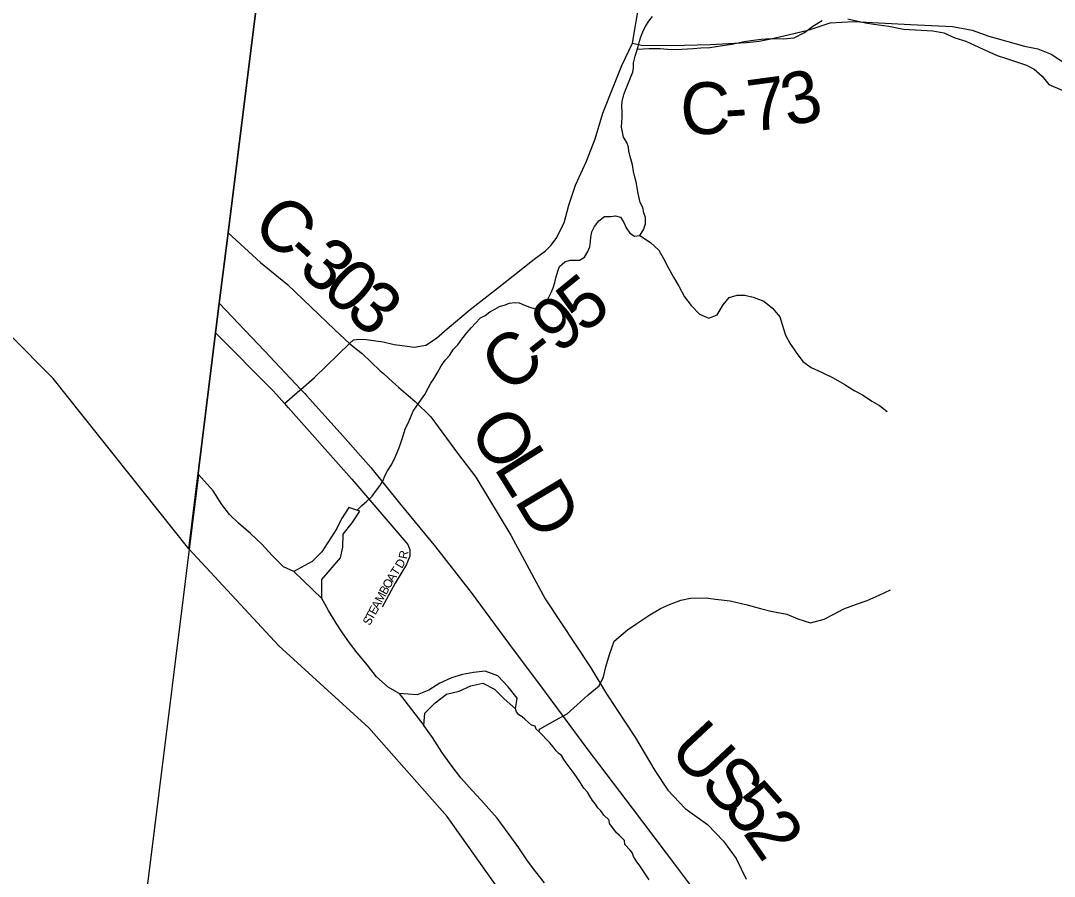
# Model space of a CAD drawing. Extents: x 1310247 to 1664935, y 235267 to 584339.
# Drawn here: x 1450482 to 1456467, y 375365 to 380323 of the extents above; entities that cross this region are included whole.
import ezdxf

# ---------------------------------------------------------------- set-up
doc = ezdxf.new("R2010")
doc.units = 0
for name, color, linetype in [('GM_X_Adjacent_County', 7, 'Continuous'), ('GM_X_County', 7, 'Continuous'), ('GM_X_County_Road', 7, 'Continuous'), ('GM_X_County_Road_Text', 7, 'Continuous'), ('GM_X_Major_River', 7, 'Continuous'), ('GM_X_Minor_River', 7, 'Continuous'), ('GM_X_Township', 7, 'Continuous'), ('GM_X_Township_Subdivision', 7, 'Continuous'), ('GM_X_Township_Subdivision_Text', 7, 'Continuous'), ('GM_X_US_Route', 7, 'Continuous')]:
    doc.layers.add(name, color=color, linetype=linetype)

msp = doc.modelspace()

# ---------------------------------------------------------------- linework, layer by layer
at = {"layer": 'GM_X_Adjacent_County'}
msp.add_lwpolyline([(1454072.9, 397836.5), (1453769.5, 395544.2), (1453506.1, 393433.1), (1453354.5, 392217.3), (1453275.9, 391587.6), (1453121.7, 390351.6), (1452941.9, 388909.9), (1452825.6, 387979.7), (1452162.4, 382944.4), (1451682.2, 379093.4), (1451631.4, 378685.6), (1451610.2, 378515), (1451454.5, 377263.5), (1450669, 378249.5), (1449159.9, 379770.5)], dxfattribs=at)
at = {"layer": 'GM_X_County'}
msp.add_lwpolyline([(1455652.6, 371413.6), (1455095, 372512.1), (1454077.4, 374123.8), (1452951.9, 375712.8), (1452497.6, 376226), (1451976.1, 376700), (1451454.5, 377263.5), (1451610.2, 378515), (1451631.4, 378685.6), (1451682.2, 379093.4), (1452162.4, 382944.4), (1452825.6, 387979.7), (1452941.9, 388909.9), (1453121.7, 390351.6), (1453275.9, 391587.6), (1453354.5, 392217.3), (1453506.1, 393433.1), (1453769.5, 395544.2), (1454072.9, 397836.5)], dxfattribs=at)
at = {"layer": 'GM_X_County_Road'}
for points in [[(1452385.3, 378453.5), (1452409.5, 378474.8), (1452444.5, 378477.1), (1452481.9, 378476.3), (1452579.9, 378462.3), (1452643.7, 378446), (1452706, 378438.2), (1452760.4, 378432), (1452827.3, 378443.6), (1452890.4, 378484.1), (1452950.7, 378536.9), (1453084.8, 378648.8), (1453286.4, 378808), (1453455.4, 378940.4), (1453520.9, 378988.6), (1453552.4, 379021.2), (1453583.2, 379061.2), (1453628.5, 379151.9), (1453655.5, 379254.2), (1453695.3, 379369.7), (1453757.7, 379508.9), (1453809.2, 379638.7), (1453852.7, 379786.8), (1453911.9, 379937.5), (1453963.1, 380063.3), (1454024, 380192.1), (1454064.2, 380432.2)], [(1454024, 380192.1), (1454076, 380181.4), (1454250, 380179.6), (1454476.8, 380185), (1454684.9, 380196.6), (1454757.2, 380204.3), (1454824.7, 380218.1), (1454926.1, 380240.5), (1455046.8, 380269.8), (1455169.4, 380309.8), (1455303.6, 380318.6), (1455634.4, 380301.5), (1455878.3, 380289.9), (1455992.2, 380267.4), (1456088.1, 380233.4), (1456295.3, 380175.1), (1456372.4, 380160.8), (1456449.5, 380129.4), (1456587.6, 380037.9)], [(1451682.2, 379093.4), (1451870.5, 378922.1), (1452027.7, 378794.6), (1452301.7, 378531.2), (1452385.3, 378453.5), (1452426.6, 378420.7)], [(1452086.7, 378172.2), (1452103.9, 378186.9), (1452183.9, 378255.5), (1452385.3, 378453.5)], [(1452426.6, 378420.7), (1452459.2, 378394.7), (1452563.7, 378294.7), (1452582.4, 378278.3)], [(1452582.4, 378278.3), (1452614.1, 378250.3), (1452672.1, 378197.3), (1452765.7, 378116), (1452856, 378028.3), (1453010.8, 377818), (1453117.9, 377677.4), (1453319.2, 377341.9), (1453519.2, 376973.8), (1453783.2, 376573), (1453874.2, 376422.7), (1454041.2, 376168.4), (1454153.4, 375979.4), (1454229.1, 375865.5), (1454329.1, 375759.1), (1454458, 375665), (1454550.7, 375569.6), (1454624.9, 375468.9), (1454683, 375348.4)], [(1452008.8, 378105.4), (1452083.3, 378169.3), (1452086.7, 378172.2)]]:
    msp.add_lwpolyline(points, dxfattribs=at)
at = {"layer": 'GM_X_Major_River'}
for p, q in [((1451510.9, 377693.9), (1451189, 375106.5)), ((1452062.6, 377130.8), (1452225.6, 376974.9)), ((1452673, 376423.9), (1452815.4, 376238.4))]:
    msp.add_line(p, q, dxfattribs=at)
for points in [[(1452062.6, 377130.8), (1452003, 377158.1), (1451938.3, 377223.6), (1451879.5, 377287.1), (1451812.7, 377352.7), (1451743.8, 377412.3), (1451690.7, 377461.5), (1451645.9, 377520.7), (1451595.4, 377599.9), (1451510.9, 377693.9)], [(1452225.6, 376974.9), (1452226, 377085.2), (1452332.9, 377211.4), (1452346.3, 377273.3), (1452349.8, 377347.5), (1452401.3, 377412.6), (1452444.9, 377481.9), (1452381.2, 377503.3), (1452339.7, 377436), (1452312.4, 377380.3), (1452225.4, 377245.7), (1452170, 377188.7), (1452062.6, 377130.8)], [(1452673, 376423.9), (1452609.7, 376461.3), (1452542.8, 376520.9), (1452490.1, 376588.2), (1452429.4, 376659.7), (1452386.6, 376718.8), (1452345.7, 376775.8), (1452308.8, 376832.8), (1452264.3, 376905.9), (1452225.6, 376974.9)], [(1452815.4, 376238.4), (1452822.9, 376310.4), (1452882.4, 376371.4), (1452947.6, 376420.2), (1453020.1, 376438.7), (1453088.9, 376469.4), (1453157.4, 376484), (1453224.9, 376450.5), (1453281.8, 376393.1), (1453346.7, 376335.6), (1453356, 376397.6), (1453305.3, 376462.9), (1453244.5, 376526.3), (1453170.9, 376553.9), (1453104.6, 376547.3), (1453040.2, 376534.6), (1452975.7, 376515.9), (1452908.9, 376485.2), (1452845.8, 376444.4), (1452777.1, 376417.7), (1452673, 376423.9)], [(1453515.7, 375327), (1453465, 375392.2), (1453416.2, 375455.5), (1453365.7, 375530.7), (1453311.2, 375608.1), (1453241, 375701.9), (1453192.1, 375757), (1453147.1, 375808.1), (1453096.1, 375863.4), (1453029.5, 375937), (1452974.9, 376010.3), (1452920.4, 376085.7), (1452866.1, 376169.1), (1452815.4, 376238.4)]]:
    msp.add_lwpolyline(points, dxfattribs=at)
at = {"layer": 'GM_X_Minor_River'}
for points in [[(1453991.7, 379940.7), (1454004.5, 379972.4), (1454015.2, 379998.2), (1454025.9, 380024.1), (1454030.5, 380050), (1454031.2, 380078.1), (1454040.3, 380118), (1454049.1, 380147.9), (1454057.7, 380173.8), (1454064.5, 380203.7), (1454073.2, 380229.6), (1454088.1, 380267.3), (1454100.8, 380293.1), (1454119.5, 380320.7), (1454140.3, 380348.2)], [(1454052.6, 380158.6), (1454118.8, 380162.2), (1454185, 380161), (1454249.1, 380155.9), (1454309.4, 380158.8), (1454375.7, 380161.7), (1454419.9, 380164.9), (1454472.2, 380168), (1454546.6, 380178.8), (1454599, 380187.9), (1454671.5, 380202.7), (1454725.8, 380209.8), (1454770, 380215), (1454824.3, 380220.1), (1454898.6, 380218.8), (1454960.9, 380223.7), (1455019.6, 380254.8), (1455068.4, 380292.1), (1455123.1, 380323.3)], [(1455271.9, 380334.7), (1455321.8, 380321.8), (1455373.8, 380310.8), (1455421.9, 380302), (1455508, 380290.4), (1455594, 380274.8), (1455664.2, 380269.6), (1455764.5, 380263.8), (1455826.5, 380252.7), (1455890.3, 380223.5), (1455954.2, 380204.2), (1456004, 380181.3), (1456055.8, 380158.3), (1456135.4, 380120.7), (1456185.4, 380105.8), (1456243.3, 380086.7), (1456305.1, 380065.5), (1456350.9, 380042.6), (1456396.4, 380001.7), (1456435.7, 379952.8), (1456513.5, 379921.3)], [(1452430.4, 377486.8), (1452456.5, 377514), (1452485.2, 377539.4), (1452517.9, 377568.6), (1452542.8, 377602.1), (1452561.5, 377627.7), (1452580.3, 377659.3), (1452591, 377685.1), (1452605.7, 377714.8), (1452626.6, 377748.4), (1452645.5, 377784), (1452671.1, 377843.6), (1452681.8, 377871.4), (1452692.7, 377905.3), (1452701.5, 377937.1), (1452710.2, 377963), (1452724.9, 377990.7), (1452754.7, 378060.2), (1452779.7, 378097.7), (1452821.2, 378156.8), (1452842.2, 378194.4), (1452856.9, 378222.1), (1452873.6, 378247.8), (1452892.5, 378281.4), (1452917.5, 378322.9), (1452940.4, 378356.4), (1452965.1, 378383.9), (1452988.1, 378419.4), (1453012.7, 378444.8), (1453035.6, 378478.4), (1453064.5, 378513.7), (1453091.3, 378545.2), (1453116, 378570.6), (1453144.8, 378602), (1453171.2, 378615.3), (1453197.7, 378636.7), (1453228.2, 378652), (1453254.6, 378667.3), (1453286.8, 378676.5), (1453313.1, 378685.8), (1453341.2, 378691.1), (1453369.2, 378688.4), (1453398.8, 378675.6), (1453430.5, 378662.7), (1453460.3, 378653.9), (1453513.1, 378684.6), (1453533.8, 378710.1), (1453552.8, 378747.8), (1453565.5, 378775.5), (1453574.3, 378805.4), (1453583.1, 378839.3), (1453592, 378871.2), (1453602.7, 378899), (1453633.4, 378926.3), (1453663.7, 378935.6), (1453691.6, 378934.8), (1453717.7, 378936.1), (1453746.2, 378953.5), (1453765, 378985.1), (1453777.7, 379012.9), (1453780.5, 379042.9), (1453783.1, 379068.9), (1453789.9, 379098.8), (1453804.7, 379130.6), (1453829.6, 379164), (1453862.3, 379189.3), (1453898.3, 379188.3), (1453926.4, 379191.6), (1453954.2, 379184.8), (1453973.4, 379154.2), (1453988.6, 379123.7), (1454009.8, 379091), (1454035.4, 379074.3), (1454067.5, 379077.5), (1454088.4, 379111.1), (1454099.3, 379146.9), (1454100.2, 379183), (1454090.9, 379209.3), (1454083.7, 379239.7), (1454068.5, 379270.2), (1454057.8, 379322.6), (1454050.6, 379355), (1454045.5, 379389.2), (1454036.4, 379423.6), (1454031.1, 379449.8), (1454024, 379488.1), (1454011.3, 379536.6), (1454004, 379565), (1454000.7, 379591.1), (1453991.4, 379617.5), (1453972.1, 379648.1), (1453966.9, 379676.3), (1453961.6, 379706.6), (1453962.4, 379734.7), (1453965.1, 379762.7), (1453963.9, 379792.8), (1453962.8, 379829), (1453965.5, 379855), (1453974.5, 379894.9), (1453991.7, 379940.7)], [(1454067.5, 379077.5), (1454127.9, 379037.3), (1454177.4, 378994.3), (1454204.7, 378945.6), (1454231.9, 378892.9), (1454261, 378836.1), (1454292.3, 378785.4), (1454325.4, 378722.5), (1454364.7, 378673.6), (1454412, 378622.6), (1454465.8, 378599.6), (1454514.3, 378618.8), (1454549.4, 378676.4), (1454584.3, 378720), (1454630.7, 378733.2), (1454674.8, 378732.5), (1454722.8, 378721.6), (1454784.6, 378698.4), (1454836.1, 378657.3), (1454877.4, 378606.4), (1454890.7, 378562), (1454909.8, 378501.4), (1454935.1, 378454.7), (1454972.3, 378399.8), (1455011.6, 378348.9), (1455059.2, 378314), (1455122.9, 378284.7), (1455186.6, 378253.5), (1455250.2, 378216.2), (1455307.9, 378181), (1455355.6, 378156.1), (1455411.2, 378119), (1455454.9, 378094.1), (1455498.5, 378059.2)], [(1453483.2, 376203.4), (1453486.8, 376217.8), (1453578.1, 376270.2), (1453647, 376306.9), (1453704.2, 376360), (1453767.5, 376416.9), (1453830.7, 376469.8), (1453855.8, 376521.5), (1453871, 376579.4), (1453890.5, 376651.3), (1453918, 376727), (1453995.6, 376793.7), (1454050.5, 376830.7), (1454125.6, 376881.4), (1454186.5, 376916.3), (1454239.1, 376941.3), (1454303.8, 376966.1), (1454360.1, 376977), (1454450.4, 376979.2), (1454504.4, 376972.1), (1454590.4, 376962.3), (1454688.2, 376938.3), (1454766, 376916.6), (1454825.8, 376901.4), (1454917.7, 376883.5), (1454981.4, 376858.1), (1455055.1, 376834.5), (1455133.7, 376855), (1455186.4, 376882), (1455249.2, 376914.9), (1455321.9, 376941.5), (1455382.5, 376964.4), (1455453.3, 376995.1), (1455518.1, 377025.9)], [(1454122, 375345.8), (1454098.5, 375380.3), (1454078.9, 375408.8), (1454063.2, 375431.2), (1454049.4, 375449.5), (1454029.9, 375480), (1454024.2, 375500.2), (1454010.4, 375516.5), (1453980.9, 375549.1), (1453977.3, 375573.3), (1453947.7, 375604), (1453931.8, 375618.3), (1453910.2, 375646.8), (1453890.6, 375671.2), (1453888.9, 375691.3), (1453859.3, 375720), (1453841.6, 375744.4), (1453823.9, 375762.8), (1453810.2, 375783.1), (1453792.5, 375805.5), (1453776.8, 375829.9), (1453763.1, 375852.2), (1453743.5, 375876.7), (1453723.9, 375907.2), (1453704.3, 375935.6), (1453686.7, 375962), (1453639.6, 376023.1), (1453627.8, 376041.4), (1453614.2, 376065.8), (1453598.3, 376076.1), (1453582.5, 376092.4), (1453564.8, 376114.8), (1453545.2, 376139.3), (1453484, 376202.6), (1453466.2, 376219), (1453460.5, 376235.2), (1453440.5, 376241.6), (1453422.7, 376255.9), (1453401, 376276.4), (1453385.1, 376288.7), (1453367.2, 376301.1), (1453353.5, 376319.4), (1453346.7, 376335.6)]]:
    msp.add_lwpolyline(points, dxfattribs=at)
at = {"layer": 'GM_X_Township'}
msp.add_lwpolyline([(1455652.6, 371413.6), (1455095, 372512.1), (1454077.4, 374123.8), (1452951.9, 375712.8), (1452497.6, 376226), (1451976.1, 376700), (1451454.5, 377263.5), (1451610.2, 378515), (1451631.4, 378685.6), (1451682.2, 379093.4), (1452162.4, 382944.4)], dxfattribs=at)
at = {"layer": 'GM_X_Township_Subdivision'}
for points in [[(1451610.2, 378515), (1451942, 378180.2), (1451962.2, 378157.6), (1451963.3, 378156.4)], [(1451963.3, 378156.4), (1452008.8, 378105.4), (1452029.6, 378082.1), (1452030.4, 378081.2)], [(1452030.4, 378081.2), (1452400, 377667.1), (1452722.6, 377287.2), (1452735.9, 377256.8), (1452735.2, 377220.7), (1452722.3, 377188.3)], [(1452722.3, 377188.3), (1452721.9, 377187.3), (1452716.2, 377172.9), (1452649.9, 377063.9), (1452574.9, 376925)]]:
    msp.add_lwpolyline(points, dxfattribs=at)
at = {"layer": 'GM_X_US_Route'}
for points in [[(1451631.4, 378685.6), (1451894, 378409.8), (1452103.9, 378186.9), (1452126.2, 378163.3), (1452136.2, 378152.2)], [(1452136.2, 378152.2), (1452136.6, 378151.7), (1452331, 377935.7), (1452508.6, 377735.1), (1452676, 377526.8), (1452884, 377275.1), (1453089.5, 377009.3), (1453306.2, 376717.1), (1453519.1, 376433.1), (1453760.7, 376105.9), (1454021.7, 375760), (1454284.6, 375412.1), (1454516.7, 375103.3), (1454752.7, 374790.4), (1455057.8, 374384.9), (1455374.5, 373968.9), (1455635.6, 373625), (1455695.1, 373546.6)]]:
    msp.add_lwpolyline(points, dxfattribs=at)

# ---------------------------------------------------------------- texts
at = {"layer": 'GM_X_County_Road_Text'}
for s, rotation, p in [('3', 12.98193, (1454924.3, 379708.4)), ('C', 0.93676, (1454303.6, 379663.8)), ('7', 7.64281, (1454711.1, 379678.4)), ('-', 3.56495, (1454565, 379668.5)), ('C', 317.69813, (1451808.6, 379121.6)), ('-', 317.69809, (1451989.5, 378957)), ('3', 317.70057, (1452079.8, 378874.8)), ('0', 317.71215, (1452215.5, 378751.4)), ('5', 39.12126, (1453742, 378503.9)), ('3', 317.93076, (1452352, 378627.2)), ('9', 38.15752, (1453592.4, 378386.3)), ('C', 40.1064, (1453309.4, 378152.9)), ('-', 38.31724, (1453495.9, 378310.1)), ('O', 305.10065, (1453067.8, 377946.2)), ('L', 302.06263, (1453217.3, 377733.8)), ('D', 300.9875, (1453335.7, 377544.9)), ('U', 312.92086, (1454226, 376089.9)), ('S', 312.84583, (1454405.7, 375896.7)), ('5', 311.54279, (1454542.1, 375749.6)), ('2', 304.86796, (1454659, 375618.6))]:
    msp.add_text(s, height=300, rotation=rotation, dxfattribs=at).set_placement(p)
at = {"layer": 'GM_X_Township_Subdivision_Text'}
for s, rotation, p in [('R', 79.07433, (1452718.1, 377200.8)), ('T', 56.88567, (1452661.5, 377102.8)), ('D', 59.49697, (1452689.2, 377145.5)), ('A', 57.61932, (1452638, 377065.8)), ('B', 61.85236, (1452598.7, 376993.2)), ('O', 61.27441, (1452617.3, 377027.9)), ('M', 61.84712, (1452573.8, 376946.6)), ('E', 61.85589, (1452536.4, 376876.8)), ('A', 61.84136, (1452553, 376907.8)), ('S', 61.85839, (1452503.2, 376814.7)), ('T', 61.8343, (1452519.8, 376845.7))]:
    msp.add_text(s, height=50, rotation=rotation, dxfattribs=at).set_placement(p)

doc.saveas('drawing.dxf')
